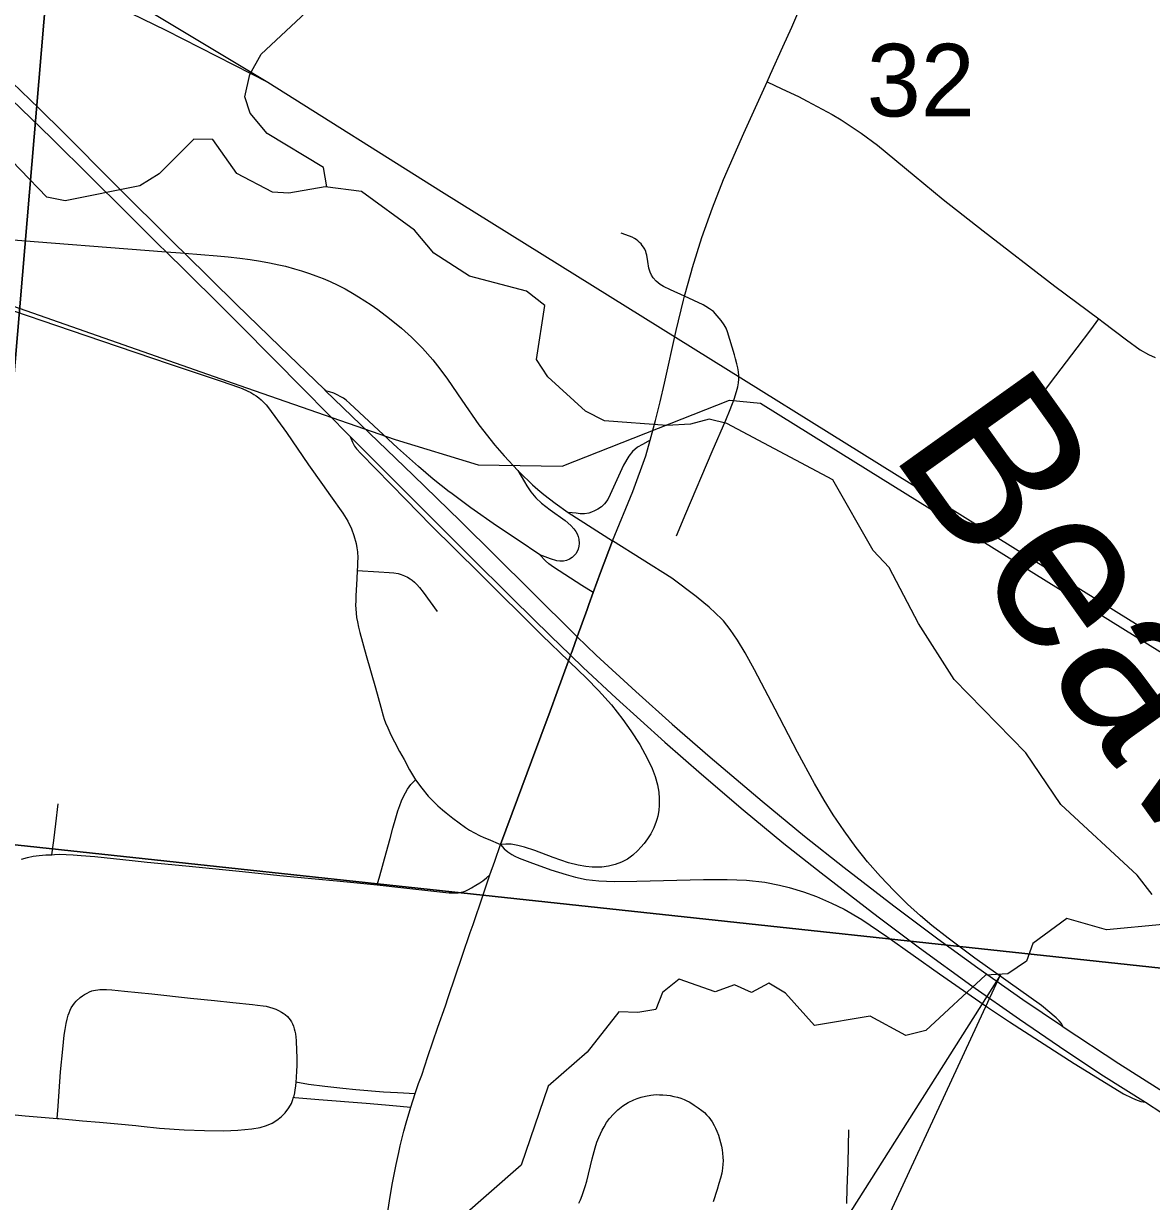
# Model space of a CAD drawing. Extents: x 0 to 34, y 0 to 22.
# Drawn here: x 5.737 to 6.387, y 17.023 to 17.702 of the extents above; entities that cross this region are included whole.
import ezdxf

# ---------------------------------------------------------------- set-up
doc = ezdxf.new("R2010")
doc.units = 0
for name, color, linetype in [('GM_X_City_Street', 7, 'Continuous'), ('GM_X_Corporation', 7, 'Continuous'), ('GM_X_County_Road', 7, 'Continuous'), ('GM_X_Interchange_Ramps', 7, 'Continuous'), ('GM_X_Minor_River', 7, 'Continuous'), ('GM_X_Minor_River_Text', 7, 'Continuous'), ('GM_X_Rail_Line', 7, 'Continuous'), ('GM_X_Section_Text', 7, 'Continuous'), ('GM_X_State_Route', 7, 'Continuous'), ('GM_X_US_Route', 7, 'Continuous'), ('SH_Text', 7, 'Continuous')]:
    doc.layers.add(name, color=color, linetype=linetype)

msp = doc.modelspace()

# ---------------------------------------------------------------- linework, layer by layer
at = {"layer": 'GM_X_City_Street'}
for points in [[(6.16578, 17.66862), (6.17426, 17.66458), (6.18384, 17.66003), (6.18881, 17.65745), (6.20317, 17.64974), (6.20852, 17.64662), (6.21998, 17.63906), (6.22947, 17.63197), (6.25058, 17.61456), (6.26733, 17.60073), (6.29032, 17.58274), (6.33159, 17.55082), (6.35704, 17.53185), (6.3595, 17.53002), (6.37287, 17.51986), (6.38081, 17.51403), (6.38553, 17.51128), (6.3894, 17.50971)], [(6.11359, 17.40677), (6.11882, 17.41965), (6.13416, 17.4554), (6.14191, 17.47346), (6.14447, 17.47965), (6.14669, 17.48567), (6.14809, 17.48996), (6.14883, 17.49267), (6.14925, 17.49509), (6.14936, 17.49708), (6.14936, 17.49916), (6.1492, 17.50133), (6.14883, 17.50367), (6.14836, 17.50601), (6.14761, 17.50894), (6.14697, 17.51122), (6.14291, 17.52441), (6.14212, 17.5265), (6.14104, 17.52852), (6.13918, 17.53105), (6.13703, 17.53368), (6.13475, 17.53608), (6.13247, 17.53776), (6.13044, 17.53911), (6.12892, 17.53998), (6.1182, 17.54493), (6.11009, 17.54865), (6.10595, 17.55054), (6.10408, 17.55173), (6.10173, 17.55374), (6.10014, 17.55562), (6.09915, 17.55719), (6.09832, 17.55886), (6.09757, 17.56123), (6.09693, 17.5649), (6.09635, 17.56858), (6.09611, 17.56979), (6.09574, 17.57084), (6.09522, 17.57201), (6.09455, 17.57318), (6.0938, 17.57424), (6.09305, 17.57516), (6.09227, 17.57601), (6.09125, 17.57687), (6.09025, 17.57763), (6.08922, 17.57828), (6.08794, 17.57897), (6.08642, 17.57962), (6.08168, 17.58135)], [(5.72262, 17.53945), (5.76446, 17.52529), (5.78211, 17.51928), (5.82096, 17.50607), (5.85106, 17.49599), (5.86099, 17.49254), (5.86318, 17.49169), (5.86608, 17.4904), (5.86805, 17.48939), (5.86981, 17.48838), (5.87118, 17.48752), (5.87277, 17.4863), (5.87406, 17.48519), (5.87543, 17.48388), (5.87689, 17.48229), (5.87824, 17.48066), (5.88865, 17.46645), (5.90142, 17.44779), (5.9094, 17.43649), (5.91403, 17.42986), (5.92123, 17.41978), (5.92407, 17.41518), (5.92615, 17.41087), (5.92759, 17.40695), (5.92882, 17.40231), (5.92926, 17.39985), (5.92956, 17.39758), (5.92971, 17.39409), (5.92969, 17.39164), (5.92958, 17.38937), (5.9295, 17.38677), (5.92922, 17.38199), (5.92867, 17.37211), (5.92859, 17.36938), (5.92855, 17.3668), (5.92863, 17.36464), (5.9288, 17.3623), (5.92912, 17.3598), (5.92952, 17.35726), (5.93014, 17.35408), (5.9309, 17.3511), (5.93455, 17.33787), (5.93989, 17.31908), (5.94301, 17.3081), (5.94446, 17.303), (5.94506, 17.30111), (5.94584, 17.29901), (5.947, 17.29618), (5.94821, 17.29338), (5.94961, 17.29054), (5.95086, 17.28804), (5.95388, 17.28243), (5.95647, 17.27776), (5.95965, 17.27195), (5.96302, 17.26602), (5.96679, 17.26121), (5.97041, 17.25676), (5.97327, 17.25375), (5.97595, 17.25119), (5.97857, 17.24884), (5.98065, 17.24707), (5.98453, 17.24397), (5.9882, 17.24124), (5.9918, 17.23866), (5.99422, 17.23718), (5.99703, 17.23553), (5.99992, 17.23404), (6.00236, 17.23293), (6.00487, 17.23187), (6.0121, 17.22879)], [(6.32425, 17.48857), (6.32921, 17.49494), (6.34443, 17.51528), (6.35229, 17.52561), (6.35704, 17.53185)], [(5.9295, 17.38677), (5.94199, 17.38598), (5.9478, 17.38559), (5.95062, 17.38539), (5.95298, 17.38506), (5.95482, 17.38447), (5.95678, 17.38369), (5.95835, 17.38297), (5.95993, 17.38199), (5.96111, 17.3812), (5.96249, 17.38015), (5.9638, 17.37877), (5.96537, 17.37706), (5.96746, 17.37438), (5.97546, 17.36317)], [(5.94097, 17.20549), (5.94245, 17.21084), (5.94608, 17.22392), (5.94836, 17.23232), (5.95, 17.23821), (5.95165, 17.24413), (5.95289, 17.24828), (5.95394, 17.25137), (5.95499, 17.25396), (5.95622, 17.25656), (5.95727, 17.25866), (5.95845, 17.26076), (5.95931, 17.262), (5.96042, 17.26342), (5.9616, 17.26466), (5.96302, 17.26602)], [(5.75331, 17.22292), (5.75456, 17.23117), (5.75574, 17.24067), (5.75698, 17.25234)], [(5.73589, 17.22034), (5.73936, 17.22132), (5.74262, 17.22202), (5.74603, 17.22246), (5.74998, 17.22278), (5.75331, 17.22292), (5.75493, 17.22305), (5.75768, 17.22321), (5.76174, 17.22311), (5.76564, 17.22294), (5.7703, 17.22256), (5.77811, 17.22191), (5.79971, 17.21956), (5.80835, 17.21863), (5.83059, 17.21647), (5.86327, 17.21322), (5.88487, 17.21102), (5.90527, 17.20904), (5.91764, 17.20785), (5.92753, 17.20687), (5.94097, 17.20549)], [(5.94097, 17.20549), (5.95459, 17.20393), (5.98049, 17.20119), (5.98236, 17.20101), (5.98421, 17.20092), (5.98616, 17.20092), (5.98766, 17.20102), (5.9893, 17.20126), (5.99052, 17.20155), (5.99173, 17.20194), (5.99352, 17.20279), (5.99539, 17.20383), (5.99792, 17.20535), (6.00014, 17.2067), (6.00188, 17.20795), (6.00391, 17.20959), (6.00597, 17.21126)], [(5.75653, 17.07086), (5.75704, 17.07797), (5.75844, 17.09781), (5.75972, 17.1108), (5.76056, 17.11884), (5.76107, 17.12214), (5.7617, 17.12558), (5.76225, 17.12808), (5.7629, 17.13041), (5.76338, 17.13184), (5.76397, 17.13334), (5.7646, 17.13456), (5.76551, 17.13601), (5.76651, 17.13733), (5.7675, 17.13843), (5.76977, 17.14055), (5.77109, 17.1415), (5.77232, 17.14234), (5.77376, 17.14313), (5.77507, 17.14378), (5.77644, 17.14436), (5.77741, 17.14462), (5.77848, 17.1449), (5.77983, 17.14511), (5.78106, 17.14521), (5.78231, 17.14523), (5.78496, 17.14513), (5.78791, 17.14495), (5.79534, 17.14433), (5.81103, 17.14268), (5.83333, 17.14025), (5.84708, 17.13884), (5.85769, 17.13776), (5.86912, 17.13658), (5.87191, 17.13627), (5.8753, 17.13584), (5.877, 17.13553), (5.87894, 17.13506), (5.88071, 17.13448), (5.88244, 17.1338), (5.88406, 17.13309), (5.88581, 17.13218), (5.8868, 17.13163), (5.88788, 17.13081), (5.88926, 17.12957), (5.89, 17.12875), (5.89082, 17.12764), (5.89148, 17.12662), (5.89206, 17.1255), (5.89264, 17.12404), (5.89313, 17.12259), (5.89353, 17.12111), (5.89383, 17.11956), (5.89422, 17.11585), (5.89448, 17.10994), (5.89457, 17.10628), (5.89469, 17.10295), (5.89464, 17.10101), (5.89452, 17.09858), (5.89428, 17.0943), (5.89407, 17.09196), (5.89377, 17.08948), (5.89352, 17.08734), (5.89323, 17.08554), (5.89269, 17.08307)], [(5.89407, 17.09196), (5.90145, 17.09071), (5.91076, 17.08948), (5.92115, 17.08841), (5.92863, 17.08764), (5.94467, 17.08628), (5.95271, 17.08583), (5.96292, 17.08525)], [(5.73036, 17.07304), (5.73794, 17.07231), (5.75653, 17.07086), (5.75751, 17.07077), (5.77104, 17.06956), (5.78088, 17.06867), (5.79135, 17.06784), (5.80182, 17.06678), (5.8049, 17.06644), (5.81538, 17.06532), (5.82961, 17.06426), (5.84139, 17.06384), (5.85256, 17.06371), (5.86061, 17.06406), (5.86864, 17.06484), (5.87352, 17.06568), (5.87709, 17.06674), (5.88051, 17.06823), (5.88317, 17.06982), (5.88562, 17.07173), (5.88793, 17.074), (5.89011, 17.07692), (5.89152, 17.0795), (5.89214, 17.08124), (5.89269, 17.08307)], [(5.89269, 17.08307), (5.89352, 17.08299), (5.90731, 17.08181), (5.93459, 17.07969), (5.94573, 17.07871), (5.95006, 17.0783), (5.96044, 17.07732)], [(6.05719, 17.02204), (6.05812, 17.02395), (6.0592, 17.02639), (6.05998, 17.02864), (6.06095, 17.03156), (6.06183, 17.03464), (6.06485, 17.04752), (6.06661, 17.05387), (6.06764, 17.0571), (6.06868, 17.0599), (6.0696, 17.062), (6.07065, 17.06411), (6.07174, 17.06611), (6.07323, 17.06845), (6.07495, 17.07076), (6.07719, 17.0734), (6.07976, 17.07592), (6.08262, 17.07815), (6.08571, 17.08007), (6.08895, 17.08155), (6.09088, 17.08237), (6.09309, 17.0831), (6.09567, 17.08375), (6.0987, 17.08431), (6.10026, 17.0845), (6.10191, 17.08459), (6.10369, 17.08457), (6.10563, 17.08444), (6.10787, 17.08424), (6.10977, 17.084), (6.11204, 17.08358), (6.11415, 17.08306), (6.11604, 17.08255), (6.11794, 17.08183), (6.11949, 17.08107), (6.12073, 17.08043), (6.12228, 17.07952), (6.12374, 17.0786), (6.12601, 17.07703), (6.12819, 17.07539), (6.12963, 17.0742), (6.13088, 17.073), (6.13214, 17.07162), (6.1332, 17.07031), (6.13414, 17.06886), (6.13524, 17.06682), (6.13597, 17.06521), (6.13669, 17.06351), (6.13763, 17.06128), (6.13836, 17.05903), (6.13897, 17.05703), (6.13946, 17.05495), (6.13983, 17.05283), (6.14011, 17.05075), (6.14025, 17.04855), (6.14033, 17.0465), (6.14025, 17.04456), (6.14004, 17.04228), (6.13983, 17.04073), (6.13956, 17.03928), (6.13883, 17.03639), (6.13797, 17.03338), (6.1369, 17.02987), (6.13473, 17.02283)], [(6.21164, 17.02183), (6.21195, 17.0304), (6.21238, 17.04522), (6.21292, 17.06427)]]:
    msp.add_lwpolyline(points, dxfattribs=at)
at = {"layer": 'GM_X_Corporation'}
for points in [[(4.80587, 18.33893), (5.79402, 18.23883), (5.70874, 17.23111), (4.7096, 17.33101)], [(5.79402, 18.23883), (6.80258, 18.13648), (6.71605, 17.12273), (5.70874, 17.23111)], [(6.71605, 17.12273), (6.63404, 16.12897), (5.72435, 16.21065), (5.62189, 16.22039), (5.70874, 17.23111)]]:
    msp.add_lwpolyline(points, close=True, dxfattribs=at)
at = {"layer": 'GM_X_County_Road'}
msp.add_line((6.1182, 17.54493), (6.12194, 17.55856), dxfattribs=at)
for points in [[(6.17487, 17.68882), (6.17991, 17.70005), (6.1894, 17.72218), (6.19309, 17.73187), (6.19675, 17.7441), (6.19961, 17.75596), (6.20156, 17.76733), (6.20279, 17.77881), (6.20309, 17.78614)], [(6.16578, 17.66862), (6.16774, 17.67292), (6.17487, 17.68882)], [(6.12194, 17.55856), (6.12274, 17.56147), (6.12819, 17.57879), (6.13422, 17.59591), (6.14069, 17.61218), (6.15232, 17.63902), (6.16578, 17.66862)], [(6.09829, 17.46196), (6.10147, 17.47321), (6.10408, 17.48409), (6.10667, 17.49482), (6.11337, 17.52515), (6.1176, 17.54277), (6.1182, 17.54493)], [(6.07661, 17.40396), (6.08825, 17.43245), (6.09578, 17.45302), (6.09829, 17.46196)], [(6.06547, 17.37406), (6.0697, 17.38565), (6.07661, 17.40396)], [(6.06196, 17.36441), (6.06297, 17.3672), (6.06547, 17.37406)], [(6.04062, 17.30572), (6.04476, 17.31685), (6.05125, 17.33469), (6.05242, 17.33791), (6.05327, 17.34025), (6.05627, 17.34859), (6.05628, 17.34859), (6.06196, 17.36441)], [(6.0121, 17.22879), (6.02186, 17.25511), (6.02995, 17.27695), (6.04062, 17.30572)], [(6.00597, 17.21126), (6.00872, 17.21928), (6.0121, 17.22879)], [(5.99463, 17.17803), (5.99623, 17.1827), (6.00181, 17.19914), (6.00597, 17.21126)], [(5.98187, 17.14054), (5.99014, 17.16495), (5.99463, 17.17803)], [(5.96044, 17.07732), (5.96292, 17.08525), (5.96487, 17.09097), (5.96663, 17.09589), (5.97025, 17.10658), (5.976, 17.12351), (5.98028, 17.13585), (5.98187, 17.14054)], [(5.94537, 17.00603), (5.94624, 17.01201), (5.94809, 17.02328), (5.94968, 17.03283), (5.95064, 17.03762), (5.95196, 17.04427), (5.95336, 17.05118), (5.95413, 17.05504), (5.95512, 17.05882), (5.95632, 17.06343), (5.95767, 17.06827), (5.96044, 17.07732)]]:
    msp.add_lwpolyline(points, dxfattribs=at)
at = {"layer": 'GM_X_Interchange_Ramps'}
for points in [[(5.98334, 17.43157), (5.98251, 17.43219), (5.97321, 17.43948), (5.96468, 17.44673), (5.95269, 17.45758), (5.92515, 17.48316), (5.923, 17.48502), (5.92149, 17.48613), (5.92031, 17.48685), (5.91754, 17.48836), (5.9159, 17.48905), (5.91341, 17.4899), (5.91125, 17.49042)], [(5.92536, 17.46407), (5.92668, 17.46084), (5.92797, 17.45851), (5.92912, 17.45691), (5.93145, 17.45426), (5.95746, 17.42777), (5.97215, 17.41281), (5.99994, 17.3852), (6.03616, 17.34933), (6.05125, 17.33469), (6.05178, 17.33418), (6.06164, 17.3247), (6.06862, 17.31762), (6.07607, 17.30927), (6.0826, 17.30096), (6.08727, 17.29436), (6.0923, 17.28649), (6.09688, 17.27828), (6.0994, 17.27264), (6.10118, 17.26798), (6.10251, 17.26322), (6.10329, 17.25895), (6.1036, 17.25526), (6.10353, 17.25151), (6.10327, 17.24841), (6.10272, 17.24515), (6.10212, 17.24316)], [(6.09829, 17.46196), (6.09398, 17.45949), (6.09109, 17.45784), (6.0882, 17.45536), (6.08604, 17.45278), (6.08302, 17.44764), (6.08014, 17.44118), (6.07534, 17.43056), (6.07387, 17.42781), (6.07203, 17.4253), (6.07024, 17.42355), (6.06819, 17.42211), (6.06629, 17.42112), (6.06456, 17.42038), (6.06294, 17.4199), (6.06043, 17.41951), (6.05794, 17.41957), (6.05562, 17.4198), (6.05104, 17.42026)], [(6.02212, 17.44443), (6.02581, 17.43799), (6.02714, 17.43565), (6.02959, 17.43221), (6.03248, 17.42876), (6.03559, 17.42565), (6.04069, 17.4217), (6.04934, 17.41562), (6.05265, 17.41277), (6.05431, 17.41091), (6.05554, 17.40929), (6.0563, 17.4079), (6.05687, 17.40638), (6.05719, 17.40483), (6.05739, 17.40235), (6.05725, 17.40075), (6.0568, 17.39917), (6.0563, 17.39777), (6.05554, 17.39651), (6.05459, 17.39537), (6.05332, 17.39438), (6.05175, 17.39337), (6.05003, 17.39265), (6.04833, 17.39221), (6.04634, 17.39217), (6.04449, 17.39245), (6.0408, 17.39351), (6.03473, 17.39592)], [(6.03473, 17.39592), (6.02219, 17.40435), (6.0098, 17.41264), (5.99503, 17.42298), (5.98334, 17.43157)], [(6.12934, 17.36813), (6.12481, 17.37179), (6.11076, 17.38245), (6.07661, 17.40396)], [(6.06547, 17.37406), (6.05903, 17.37816), (6.04255, 17.38865), (6.03984, 17.39069), (6.03793, 17.39242), (6.03473, 17.39592)], [(6.33636, 17.12378), (6.33547, 17.12557), (6.33417, 17.12717), (6.33242, 17.12893), (6.32401, 17.13593), (6.28553, 17.16336), (6.27004, 17.17483), (6.26076, 17.18213), (6.2541, 17.18775), (6.24673, 17.19441), (6.23872, 17.20223), (6.23102, 17.21036), (6.2237, 17.21882), (6.21714, 17.2271), (6.21015, 17.23663), (6.20387, 17.24589), (6.19859, 17.25432), (6.19301, 17.26402), (6.18333, 17.28211), (6.1703, 17.30687), (6.15849, 17.32946), (6.1531, 17.33926), (6.1486, 17.3467), (6.14439, 17.35285), (6.14054, 17.35773), (6.13973, 17.35867), (6.13236, 17.36569), (6.12934, 17.36813)], [(6.10212, 17.24316), (6.10182, 17.24217), (6.10037, 17.23836), (6.09874, 17.23492), (6.09684, 17.23202), (6.09486, 17.22948), (6.09299, 17.22722), (6.0913, 17.22528), (6.08842, 17.22269), (6.08531, 17.22035), (6.08443, 17.21991)], [(6.06493, 17.21581), (6.06133, 17.21612), (6.05689, 17.21688), (6.05131, 17.21832), (6.04239, 17.22141), (6.03178, 17.22531), (6.0259, 17.22726), (6.02199, 17.22828), (6.01823, 17.22893), (6.01519, 17.22907), (6.0121, 17.22879)], [(6.08443, 17.21991), (6.08177, 17.21861), (6.07807, 17.21727), (6.07425, 17.21636), (6.07037, 17.21584), (6.06583, 17.21574), (6.06493, 17.21581)]]:
    msp.add_lwpolyline(points, dxfattribs=at)
at = {"layer": 'GM_X_Minor_River'}
for points in [[(5.91184, 17.60799), (5.91009, 17.61913), (5.87746, 17.63884), (5.86782, 17.65045), (5.86459, 17.66002), (5.86749, 17.67287), (5.87416, 17.68449), (5.91704, 17.72494)], [(6.38766, 17.19992), (6.37915, 17.21113), (6.33517, 17.25197), (6.31487, 17.28167), (6.27357, 17.32397), (6.25295, 17.35633), (6.23611, 17.38861), (6.22681, 17.39831), (6.20369, 17.43907), (6.14248, 17.47157), (6.13228, 17.47407), (6.1216, 17.47127), (6.10793, 17.47043), (6.07195, 17.47313), (6.06105, 17.47868), (6.03943, 17.49853), (6.03279, 17.50855), (6.03756, 17.53959), (6.02709, 17.5478), (5.99425, 17.5565), (5.97364, 17.56987), (5.96251, 17.58303), (5.93183, 17.60536), (5.91102, 17.6081), (5.89009, 17.60438), (5.88061, 17.60497), (5.85995, 17.61568), (5.84629, 17.63535), (5.8353, 17.6356), (5.81519, 17.61553), (5.80405, 17.60856), (5.76102, 17.60002), (5.75044, 17.60215), (5.71994, 17.63359)], [(6.3938, 17.18272), (6.36148, 17.17961), (6.33847, 17.18619), (6.31885, 17.17181), (6.31524, 17.16164), (6.30448, 17.15428), (6.29156, 17.15342), (6.25719, 17.12151), (6.24576, 17.11872), (6.22511, 17.12981), (6.19314, 17.12444), (6.17642, 17.14304), (6.16667, 17.14895), (6.15671, 17.14347), (6.14693, 17.14787), (6.13585, 17.14393), (6.11513, 17.15123), (6.10549, 17.14346), (6.10151, 17.13367), (6.09124, 17.132), (6.08024, 17.13224), (6.06197, 17.1091), (6.0396, 17.08946), (6.02393, 17.04384), (5.97108, 16.99753)]]:
    msp.add_lwpolyline(points, dxfattribs=at)
at = {"layer": 'GM_X_Rail_Line'}
for points in [[(3.83258, 18.78915), (4.04668, 18.71724), (4.20013, 18.66068), (4.27929, 18.62258), (4.42905, 18.54243), (4.65516, 18.4157), (4.85706, 18.2978), (5.4078, 17.95591), (5.67948, 17.78757), (5.87786, 17.66832)], [(3.75111, 17.91984), (4.13437, 17.89482), (4.75572, 17.82927), (5.22932, 17.78106), (5.51048, 17.75031), (5.61322, 17.7394), (5.68379, 17.7337), (5.74481, 17.72625), (5.77844, 17.71835), (5.81904, 17.69829), (5.87786, 17.66832)], [(3.70448, 17.42229), (3.8238, 17.40968), (4.1793, 17.59433), (4.21884, 17.60563), (4.53197, 17.66904), (4.631, 17.71273), (4.67602, 17.72967), (4.74678, 17.74703), (4.82147, 17.74282), (5.41919, 17.67801), (5.46375, 17.66473), (5.52417, 17.62929), (5.5775, 17.59308), (5.86559, 17.49221), (5.95124, 17.46244), (5.99921, 17.4478), (6.04755, 17.44691), (6.14412, 17.48501), (6.16189, 17.48329), (6.20118, 17.45896), (6.42917, 17.31711), (7.48054, 16.67263)], [(5.87786, 17.66832), (5.978, 17.60536), (6.37557, 17.35777), (6.71983, 17.14746), (7.22332, 16.83983), (7.38973, 16.73702), (7.50977, 16.66581), (7.59689, 16.6209), (7.67326, 16.59658), (7.76197, 16.57843), (7.84566, 16.56595), (8.12277, 16.51762), (8.63318, 16.43357), (8.71189, 16.42004)]]:
    msp.add_lwpolyline(points, dxfattribs=at)
at = {"layer": 'GM_X_State_Route'}
for points in [[(5.70965, 17.5793), (5.74319, 17.57657), (5.79728, 17.57231)], [(5.79728, 17.57231), (5.81926, 17.57061), (5.82766, 17.56997), (5.82987, 17.56979), (5.84875, 17.5683), (5.85514, 17.56771), (5.86176, 17.56695), (5.86764, 17.56615), (5.87372, 17.56516), (5.8789, 17.56426), (5.88433, 17.5631), (5.88811, 17.5622), (5.89329, 17.5608), (5.8974, 17.55957), (5.90192, 17.55809), (5.90562, 17.55678), (5.90981, 17.55513), (5.91376, 17.5534), (5.91819, 17.55135), (5.92247, 17.54913), (5.92666, 17.54675), (5.93019, 17.54469), (5.9339, 17.54239), (5.93751, 17.54001), (5.94129, 17.5373), (5.94811, 17.5322), (5.95494, 17.52653), (5.96078, 17.52127), (5.9671, 17.51501), (5.97302, 17.50819), (5.97705, 17.5031), (5.98149, 17.49718), (5.98975, 17.48502), (5.99958, 17.47087), (6.0087, 17.45904), (6.01412, 17.45295), (6.02212, 17.44443), (6.023, 17.4435), (6.0304, 17.43627), (6.03352, 17.43355), (6.03698, 17.43068), (6.04355, 17.42566), (6.05104, 17.42026), (6.07661, 17.40396)], [(6.07661, 17.40396), (6.0697, 17.38565), (6.06547, 17.37406)], [(6.06547, 17.37406), (6.06297, 17.3672), (6.06196, 17.36441)], [(6.06196, 17.36441), (6.05628, 17.34859), (6.05627, 17.34859), (6.05327, 17.34025), (6.05242, 17.33791), (6.05125, 17.33469), (6.04476, 17.31685), (6.04062, 17.30572)], [(6.04062, 17.30572), (6.02995, 17.27695), (6.02186, 17.25511), (6.0121, 17.22879)], [(6.0121, 17.22879), (6.01418, 17.22639), (6.01628, 17.22459), (6.01851, 17.22307), (6.0204, 17.22206), (6.02286, 17.22097), (6.02889, 17.21856), (6.04106, 17.2143), (6.04994, 17.21143), (6.05534, 17.20998), (6.06141, 17.20867), (6.0688, 17.20778), (6.0775, 17.20742), (6.09055, 17.20759), (6.12908, 17.20861), (6.14275, 17.20869), (6.15393, 17.20823), (6.16443, 17.20705), (6.17297, 17.2054), (6.17841, 17.20409), (6.18673, 17.20156), (6.19431, 17.19877), (6.20285, 17.19505), (6.21009, 17.19145), (6.2203, 17.18552), (6.23471, 17.17577), (6.26514, 17.15419), (6.29276, 17.13511), (6.30553, 17.12653), (6.34277, 17.10252), (6.37128, 17.08508), (6.37599, 17.08265), (6.37805, 17.08173), (6.38125, 17.08064), (6.38383, 17.08016)]]:
    msp.add_lwpolyline(points, dxfattribs=at)
at = {"layer": 'GM_X_US_Route'}
for points in [[(5.48427, 17.86213), (5.48676, 17.86042), (5.50756, 17.84568), (5.5261, 17.83205), (5.54444, 17.81818), (5.57046, 17.79798), (5.59568, 17.77777), (5.61974, 17.75809), (5.63441, 17.74559), (5.63855, 17.74196), (5.66481, 17.71897), (5.68977, 17.69653), (5.69845, 17.68852), (5.70614, 17.68127), (5.71567, 17.67237), (5.73003, 17.65861), (5.75314, 17.63603), (5.77612, 17.61335), (5.79557, 17.59413), (5.80438, 17.58536), (5.81284, 17.57696)], [(5.73052, 17.66819), (5.74618, 17.65314), (5.76031, 17.63917), (5.7892, 17.61008), (5.82494, 17.57464), (5.82987, 17.56979), (5.85993, 17.54022), (5.88486, 17.51595), (5.91032, 17.49132), (5.91125, 17.49042), (5.96179, 17.44174), (5.98896, 17.41532), (6.02954, 17.37506), (6.05604, 17.34882), (6.06727, 17.33807), (6.0901, 17.31697), (6.11092, 17.29828), (6.133, 17.27913), (6.16288, 17.25383), (6.18738, 17.2337), (6.21024, 17.21551), (6.23878, 17.19347), (6.26414, 17.17444), (6.28728, 17.15763), (6.31325, 17.13944), (6.33537, 17.12443), (6.33636, 17.12378)], [(5.81284, 17.57696), (5.81496, 17.57487), (5.81926, 17.57061), (5.83043, 17.55959), (5.85076, 17.53949), (5.86208, 17.52806)], [(5.86208, 17.52806), (5.89885, 17.49089), (5.92536, 17.46407)], [(5.92536, 17.46407), (5.93029, 17.45908), (5.99315, 17.39628), (6.01915, 17.37043), (6.0413, 17.34866), (6.04617, 17.34396)], [(6.04617, 17.34396), (6.05242, 17.33791), (6.05962, 17.33097), (6.07871, 17.31321), (6.10687, 17.28785), (6.12785, 17.26939), (6.15197, 17.24886), (6.17544, 17.22948), (6.19682, 17.21246), (6.22643, 17.18959)], [(6.22643, 17.18959), (6.23123, 17.18588), (6.25364, 17.16919), (6.28382, 17.14731), (6.31127, 17.12803), (6.33794, 17.10981), (6.35972, 17.09547), (6.38383, 17.08016)], [(6.33636, 17.12378), (6.3686, 17.10256), (6.39794, 17.08382), (6.42389, 17.06786), (6.45168, 17.05135), (6.48025, 17.03494), (6.50906, 17.01894)], [(6.38383, 17.08016), (6.39329, 17.07417), (6.42236, 17.05621), (6.4485, 17.04064), (6.46844, 17.02922), (6.4983, 17.01262)]]:
    msp.add_lwpolyline(points, dxfattribs=at)
at = {"layer": 'SH_Text'}
msp.add_lwpolyline([(5.97689, 16.45578), (6.30028, 17.15367), (5.97689, 16.64306)], close=True, dxfattribs=at)

# ---------------------------------------------------------------- texts
at = {"layer": 'GM_X_Minor_River_Text'}
msp.add_text('Beaver', height=0.094692, rotation=305.57708, dxfattribs=at).set_placement((6.23593, 17.4554))
at = {"layer": 'GM_X_Section_Text'}
msp.add_text('32', height=0.041856, rotation=0.00001, dxfattribs=at).set_placement((6.22322, 17.64863))

doc.saveas('drawing.dxf')
